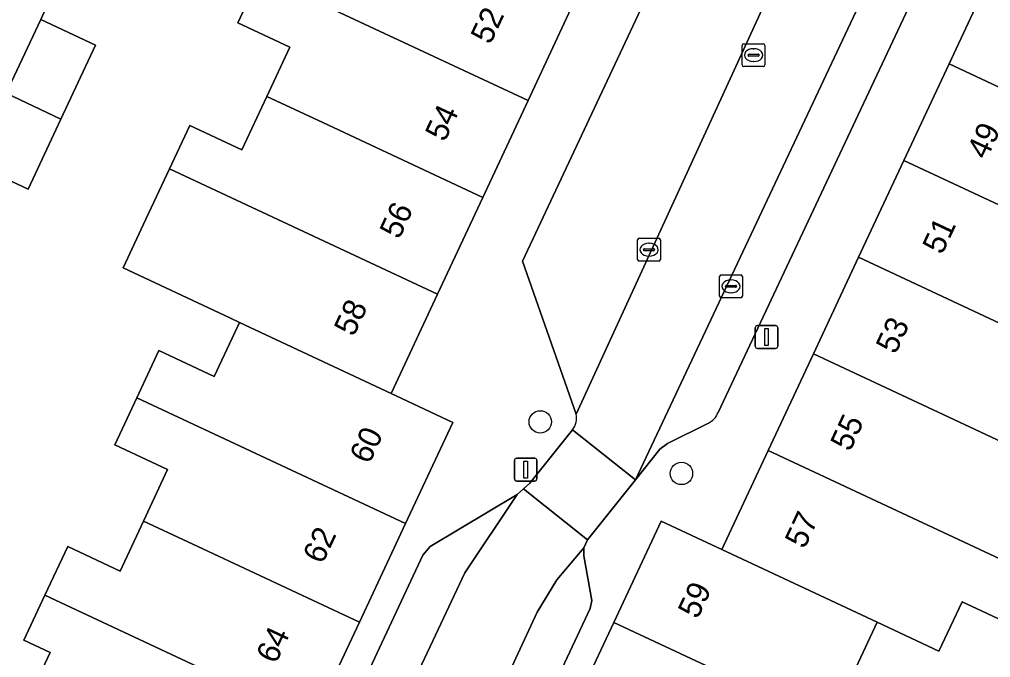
# Model space of a CAD drawing. Extents: x 159817 to 160765, y 380688 to 381638.
# Drawn here: x 160172.67 to 160215.18, y 381322.59 to 381350.51 of the extents above; entities that cross this region are included whole.
import ezdxf

# ---------------------------------------------------------------- set-up
doc = ezdxf.new("R2010")
doc.units = 0
for name, color, linetype in [('IMGEO_Boom', 7, 'Continuous'), ('IMGEO_Erf', 7, 'Continuous'), ('IMGEO_Kolk', 7, 'Continuous'), ('IMGEO_Lichtmast', 7, 'Continuous'), ('IMGEO_Pand', 7, 'Continuous'), ('IMGEO_Pand_nummerreeks', 7, 'Continuous'), ('IMGEO_Parkeervlak_open', 7, 'Continuous'), ('IMGEO_Rijbaan_lokaal_open', 7, 'Continuous'), ('IMGEO_Rioolput', 7, 'Continuous'), ('IMGEO_Voetpad_halfverhard', 7, 'Continuous'), ('IMGEO_Voetpad_open', 7, 'Continuous')]:
    doc.layers.add(name, color=color, linetype=linetype)

msp = doc.modelspace()

# ---------------------------------------------------------------- linework, layer by layer
at = {"layer": 'IMGEO_Boom'}
for centre in [(160195.472, 381332.904), (160201.652, 381330.647)]:
    msp.add_circle(centre, 0.489, dxfattribs=at)
at = {"layer": 'IMGEO_Erf'}
for points in [[(160172.867, 381320.363), (160174.016, 381322.82), (160172.873, 381323.355), (160173.791, 381325.318), (160174.79, 381327.453), (160177.087, 381326.378), (160178.108, 381328.56), (160179.163, 381330.813), (160176.847, 381331.897), (160177.811, 381333.958), (160178.776, 381336.02), (160181.204, 381334.884), (160182.212, 381337.039), (160182.31, 381337.25), (160181.887, 381337.448), (160177.215, 381339.636), (160178.214, 381341.771), (160179.246, 381343.976), (160180.135, 381345.876), (160182.416, 381344.808), (160183.508, 381347.143), (160184.514, 381349.292), (160182.23, 381350.36), (160183.206, 381352.445)], [(160173.815, 381350.955), (160173.606, 381350.509), (160176.003, 381349.388), (160174.486, 381346.145), (160173.052, 381343.079), (160170.656, 381344.2)], [(160221.551, 381319.898), (160223.126, 381323.297), (160221.799, 381323.908), (160223.382, 381327.324), (160225.567, 381326.311), (160223.986, 381322.901), (160224.219, 381322.793), (160226.75, 381328.25), (160227.194, 381329.201), (160220.101, 381332.522), (160217.888, 381333.558), (160216.902, 381331.452), (160215.838, 381329.177), (160218.095, 381328.121), (160217.18, 381326.166), (160216.161, 381323.99), (160213.937, 381325.03), (160212.924, 381322.868), (160210.219, 381324.135), (160209.096, 381321.736)]]:
    msp.add_lwpolyline(points, dxfattribs=at)
at = {"layer": 'IMGEO_Kolk'}
for p, q in [((160199.733, 381340.01), (160199.733, 381340.862)), ((160199.808, 381340.936), (160200.66, 381340.936)), ((160200.734, 381340.862), (160200.734, 381340.01)), ((160199.992, 381340.43), (160199.992, 381340.442)), ((160200.43, 381340.393), (160200.032, 381340.393)), ((160200.035, 381340.479), (160200.433, 381340.479)), ((160200.221, 381340.716), (160200.246, 381340.716)), ((160200.476, 381340.442), (160200.476, 381340.43)), ((160200.66, 381339.936), (160199.808, 381339.936)), ((160200.244, 381340.156), (160200.219, 381340.156)), ((160203.32, 381338.407), (160203.32, 381339.259)), ((160203.395, 381339.333), (160204.247, 381339.333)), ((160203.808, 381339.113), (160203.833, 381339.113)), ((160204.321, 381339.259), (160204.321, 381338.407)), ((160203.579, 381338.827), (160203.579, 381338.839)), ((160204.017, 381338.79), (160203.619, 381338.79)), ((160203.622, 381338.876), (160204.02, 381338.876)), ((160204.063, 381338.839), (160204.063, 381338.827)), ((160204.247, 381338.333), (160203.395, 381338.333)), ((160203.831, 381338.553), (160203.806, 381338.553))]:
    msp.add_line(p, q, dxfattribs=at)
for points in [[(160199.733, 381340.01), (160199.733, 381340.862)], [(160199.808, 381340.936), (160200.66, 381340.936)], [(160200.734, 381340.862), (160200.734, 381340.01)], [(160200.66, 381339.936), (160199.808, 381339.936)], [(160203.32, 381338.407), (160203.32, 381339.259)], [(160203.395, 381339.333), (160204.247, 381339.333)], [(160204.321, 381339.259), (160204.321, 381338.407)], [(160204.247, 381338.333), (160203.395, 381338.333)]]:
    msp.add_lwpolyline(points, dxfattribs=at)
for centre, radius, start, end in [((160199.81, 381340.86), 0.0765, 91.552, 178.448), ((160199.81, 381340.86), 0.0765, 91.552, 178.448), ((160200.658, 381340.86), 0.0765, 1.552, 88.448), ((160200.658, 381340.86), 0.0765, 1.552, 88.448), ((160200.032, 381340.439), 0.0403, 85.8775, 175.7526), ((160200.029, 381340.429), 0.0366, 178.938, 274.7102), ((160200.433, 381340.436), 0.043, 264.8664, 352.4533), ((160200.437, 381340.441), 0.0386, 1.7309, 96.639), ((160199.81, 381340.012), 0.0765, 181.552, 268.448), ((160199.81, 381340.012), 0.0765, 181.552, 268.448), ((160200.658, 381340.012), 0.0765, 271.552, 358.448), ((160200.658, 381340.012), 0.0765, 271.552, 358.448), ((160203.397, 381339.257), 0.0765, 91.552, 178.448), ((160203.397, 381339.257), 0.0765, 91.552, 178.448), ((160204.245, 381339.257), 0.0765, 1.552, 88.448), ((160204.245, 381339.257), 0.0765, 1.552, 88.448), ((160203.619, 381338.836), 0.0403, 85.8775, 175.7526), ((160203.616, 381338.826), 0.0366, 178.938, 274.7102), ((160204.02, 381338.833), 0.043, 264.8664, 352.4533), ((160204.024, 381338.838), 0.0386, 1.7309, 96.639), ((160203.397, 381338.409), 0.0765, 181.552, 268.448), ((160203.397, 381338.409), 0.0765, 181.552, 268.448), ((160204.245, 381338.409), 0.0765, 271.552, 358.448), ((160204.245, 381338.409), 0.0765, 271.552, 358.448)]:
    msp.add_arc(centre, radius, start, end, dxfattribs=at)
for centre, major_axis, ratio, start_param, end_param in [((160200.22, 381340.436), (-0.387, 0.002), 0.722429, 4.712389, 7.853982), ((160200.245, 381340.436), (-0.39, 0.002), 0.717154, 1.570796, 4.712389), ((160203.807, 381338.833), (-0.387, 0.002), 0.722429, 4.712389, 7.853982), ((160203.832, 381338.833), (-0.39, 0.002), 0.717154, 1.570796, 4.712389)]:
    msp.add_ellipse(centre, major_axis=major_axis, ratio=ratio, start_param=start_param, end_param=end_param, dxfattribs=at)
at = {"layer": 'IMGEO_Lichtmast'}
for p, q in [((160204.879, 381336.215), (160204.879, 381337.015)), ((160204.879, 381337.015), (160204.879, 381336.215)), ((160204.979, 381337.115), (160205.769, 381337.115)), ((160205.769, 381337.115), (160204.979, 381337.115)), ((160205.869, 381337.015), (160205.869, 381336.215)), ((160205.869, 381336.215), (160205.869, 381337.015)), ((160205.769, 381336.115), (160204.979, 381336.115)), ((160204.979, 381336.115), (160205.769, 381336.115)), ((160194.337, 381330.415), (160194.337, 381331.215)), ((160194.337, 381331.215), (160194.337, 381330.415)), ((160194.437, 381331.315), (160195.227, 381331.315)), ((160195.227, 381331.315), (160194.437, 381331.315)), ((160195.327, 381331.215), (160195.327, 381330.415)), ((160195.327, 381330.415), (160195.327, 381331.215)), ((160195.227, 381330.315), (160194.437, 381330.315)), ((160194.437, 381330.315), (160195.227, 381330.315))]:
    msp.add_line(p, q, dxfattribs=at)
for points in [[(160205.299, 381336.99), (160205.449, 381336.99), (160205.449, 381336.24), (160205.299, 381336.24), (160205.299, 381336.99)], [(160194.757, 381331.19), (160194.907, 381331.19), (160194.907, 381330.44), (160194.757, 381330.44), (160194.757, 381331.19)]]:
    msp.add_lwpolyline(points, dxfattribs=at)
for centre, start, end in [((160204.979, 381337.015), 90, 180), ((160204.979, 381337.015), 90, 180), ((160205.769, 381337.015), 0, 90), ((160205.769, 381337.015), 360, 90), ((160204.979, 381336.215), 180, 270), ((160204.979, 381336.215), 180, 270), ((160205.769, 381336.215), 270, 0), ((160205.769, 381336.215), 270, 0), ((160194.437, 381331.215), 90, 180), ((160194.437, 381331.215), 90, 180), ((160195.227, 381331.215), 0, 90), ((160195.227, 381331.215), 360, 90), ((160194.437, 381330.415), 180, 270), ((160194.437, 381330.415), 180, 270), ((160195.227, 381330.415), 270, 0), ((160195.227, 381330.415), 270, 0)]:
    msp.add_arc(centre, 0.1, start, end, dxfattribs=at)
at = {"layer": 'IMGEO_Pand'}
for points in [[(160196.917, 381351.189), (160189.946, 381354.452), (160187.518, 381355.588), (160186.518, 381353.452), (160184.187, 381354.542), (160183.206, 381352.445), (160194.936, 381346.956)], [(160213.366, 381348.573), (160225.048, 381343.105), (160226.059, 381345.264), (160223.798, 381346.321), (160224.767, 381348.392), (160222.04, 381349.668), (160215.345, 381352.802)], [(160183.508, 381347.143), (160185.948, 381346.001), (160192.955, 381342.722), (160194.936, 381346.956), (160183.206, 381352.445), (160182.23, 381350.36), (160184.514, 381349.292)], [(160176.003, 381349.388), (160173.606, 381350.509), (160172.098, 381347.284), (160174.486, 381346.145)], [(160211.387, 381344.343), (160218.164, 381341.172), (160220.75, 381339.962), (160221.803, 381342.211), (160224.122, 381341.126), (160225.048, 381343.105), (160213.366, 381348.573)], [(160172.098, 381347.284), (160170.656, 381344.2), (160173.052, 381343.079), (160174.486, 381346.145)], [(160179.246, 381343.976), (160190.973, 381338.487), (160192.955, 381342.722), (160185.948, 381346.001), (160183.508, 381347.143), (160182.416, 381344.808), (160180.135, 381345.876)], [(160211.387, 381344.343), (160209.408, 381340.114), (160221.094, 381334.645), (160222.055, 381336.699), (160219.732, 381337.787), (160220.75, 381339.962), (160218.164, 381341.172)], [(160179.246, 381343.976), (160178.214, 381341.771), (160177.215, 381339.636), (160181.887, 381337.448), (160182.31, 381337.25), (160188.941, 381334.144), (160190.973, 381338.487)], [(160209.408, 381340.114), (160207.429, 381335.885), (160214.254, 381332.691), (160216.902, 381331.452), (160217.888, 381333.558), (160220.101, 381332.522), (160221.051, 381334.554), (160221.094, 381334.645)], [(160182.31, 381337.25), (160182.212, 381337.039), (160181.204, 381334.884), (160178.776, 381336.02), (160177.811, 381333.958), (160189.573, 381328.457), (160191.642, 381332.878), (160188.941, 381334.144)], [(160217.18, 381326.166), (160218.095, 381328.121), (160215.838, 381329.177), (160216.902, 381331.452), (160214.254, 381332.691), (160207.429, 381335.885), (160205.45, 381331.655)], [(160187.554, 381324.142), (160189.573, 381328.457), (160177.811, 381333.958), (160176.847, 381331.897), (160179.163, 381330.813), (160178.108, 381328.56), (160180.701, 381327.347)], [(160205.45, 381331.655), (160203.421, 381327.319), (160210.219, 381324.135), (160212.924, 381322.868), (160213.937, 381325.03), (160216.161, 381323.99), (160217.18, 381326.166)], [(160173.791, 381325.318), (160185.534, 381319.826), (160187.554, 381324.142), (160180.701, 381327.347), (160178.108, 381328.56), (160177.087, 381326.378), (160174.79, 381327.453)], [(160203.421, 381327.319), (160200.76, 381328.565), (160198.686, 381324.132), (160210.143, 381318.769), (160210.378, 381318.659), (160211.329, 381320.69), (160209.096, 381321.736), (160210.219, 381324.135)], [(160185.534, 381319.826), (160173.791, 381325.318), (160172.873, 381323.355), (160174.016, 381322.82), (160172.867, 381320.363), (160175.321, 381319.214), (160182.134, 381316.022), (160183.463, 381315.401)], [(160210.378, 381318.659), (160210.143, 381318.769), (160198.686, 381324.132), (160196.663, 381319.809), (160203.273, 381316.715), (160206.109, 381315.388), (160207.155, 381317.624), (160209.402, 381316.572)]]:
    msp.add_lwpolyline(points, close=True, dxfattribs=at)
at = {"layer": 'IMGEO_Parkeervlak_open'}
for points in [[(160208.932, 381360.611), (160206.957, 381366.034), (160194.699, 381339.927), (160197.039, 381333.242)], [(160203.252, 381333.315), (160215.185, 381358.665), (160215.252, 381359.334), (160214.09, 381361.566), (160214.068, 381361.802), (160213.839, 381360.932), (160213.284, 381359.351), (160199.639, 381330.369), (160200.708, 381331.706), (160201.048, 381331.963), (160202.829, 381332.847)], [(160197.039, 381333.242), (160209.453, 381360.273)], [(160176.294, 381296.399), (160176.994, 381294.516), (160177.045, 381294.172), (160192.165, 381326.293), (160194.454, 381329.73), (160190.656, 381327.455), (160190.33, 381327.067), (160176.341, 381297.159)], [(160183.191, 381293.955), (160197.656, 381324.738), (160197.726, 381325.089), (160197.373, 381327.04), (160197.381, 381327.399), (160196.193, 381325.998), (160195.339, 381324.582), (160180.486, 381292.549), (160180.753, 381292.697), (160182.637, 381293.415)]]:
    msp.add_lwpolyline(points, dxfattribs=at)
msp.add_arc((160202.475, 381333.592), 0.825, 295.4195, 340.3631, dxfattribs=at)
at = {"layer": 'IMGEO_Rijbaan_lokaal_open'}
for points in [[(160209.453, 381360.273), (160197.039, 381333.242)], [(160199.639, 381330.369), (160213.284, 381359.351)], [(160196.888, 381332.562), (160199.639, 381330.369)]]:
    msp.add_lwpolyline(points, dxfattribs=at)
for points in [[(160194.732, 381329.969), (160197.544, 381327.742), (160199.639, 381330.369), (160196.888, 381332.562), (160195.021, 381330.217)], [(160194.454, 381329.73), (160192.165, 381326.293), (160177.045, 381294.172), (160176.954, 381293.771), (160180.244, 381292.279), (160180.486, 381292.549), (160195.339, 381324.582), (160196.193, 381325.998), (160197.381, 381327.399), (160197.544, 381327.742), (160194.732, 381329.969)]]:
    msp.add_lwpolyline(points, close=True, dxfattribs=at)
msp.add_arc((160196.224, 381333.066), 0.834, 322.7987, 12.1616, dxfattribs=at)
at = {"layer": 'IMGEO_Rioolput'}
for p, q in [((160204.307, 381348.522), (160204.307, 381349.374)), ((160204.382, 381349.448), (160205.234, 381349.448)), ((160205.308, 381349.374), (160205.308, 381348.522)), ((160204.566, 381348.942), (160204.566, 381348.954)), ((160205.004, 381348.905), (160204.606, 381348.905)), ((160204.609, 381348.991), (160205.007, 381348.991)), ((160204.795, 381349.228), (160204.82, 381349.228)), ((160205.05, 381348.954), (160205.05, 381348.942)), ((160205.234, 381348.448), (160204.382, 381348.448)), ((160204.818, 381348.668), (160204.793, 381348.668))]:
    msp.add_line(p, q, dxfattribs=at)
for points in [[(160204.307, 381348.522), (160204.307, 381349.374)], [(160204.382, 381349.448), (160205.234, 381349.448)], [(160205.308, 381349.374), (160205.308, 381348.522)], [(160205.234, 381348.448), (160204.382, 381348.448)]]:
    msp.add_lwpolyline(points, dxfattribs=at)
for centre, radius, start, end in [((160204.384, 381349.372), 0.0765, 91.552, 178.448), ((160204.384, 381349.372), 0.0765, 91.552, 178.448), ((160205.232, 381349.372), 0.0765, 1.552, 88.448), ((160205.232, 381349.372), 0.0765, 1.552, 88.448), ((160204.606, 381348.951), 0.0403, 85.8775, 175.7526), ((160204.603, 381348.941), 0.0366, 178.938, 274.7102), ((160205.007, 381348.948), 0.043, 264.8664, 352.4533), ((160205.011, 381348.953), 0.0386, 1.7309, 96.639), ((160204.384, 381348.524), 0.0765, 181.552, 268.448), ((160204.384, 381348.524), 0.0765, 181.552, 268.448), ((160205.232, 381348.524), 0.0765, 271.552, 358.448), ((160205.232, 381348.524), 0.0765, 271.552, 358.448)]:
    msp.add_arc(centre, radius, start, end, dxfattribs=at)
for centre, major_axis, ratio, start_param, end_param in [((160204.794, 381348.948), (-0.387, 0.002), 0.722429, 4.712389, 7.853982), ((160204.819, 381348.948), (-0.39, 0.002), 0.717154, 1.570796, 4.712389)]:
    msp.add_ellipse(centre, major_axis=major_axis, ratio=ratio, start_param=start_param, end_param=end_param, dxfattribs=at)
at = {"layer": 'IMGEO_Voetpad_halfverhard'}
msp.add_lwpolyline([(160172.098, 381347.284), (160173.606, 381350.509), (160173.815, 381350.955)], dxfattribs=at)
at = {"layer": 'IMGEO_Voetpad_open'}
for points in [[(160215.179, 381387.898), (160213.096, 381383.444), (160211.011, 381378.985), (160209.956, 381376.73), (160207.872, 381372.274), (160205.787, 381367.816), (160204.893, 381368.234), (160202.861, 381363.891), (160200.88, 381359.658), (160198.899, 381355.424), (160196.917, 381351.189), (160194.936, 381346.956), (160192.955, 381342.722), (160190.973, 381338.487), (160188.941, 381334.144), (160191.642, 381332.878), (160189.573, 381328.457), (160187.554, 381324.142), (160185.534, 381319.826)], [(160196.663, 381319.809), (160198.686, 381324.132), (160200.76, 381328.565), (160203.421, 381327.319), (160205.45, 381331.655), (160207.429, 381335.885), (160209.408, 381340.114), (160211.387, 381344.343), (160213.366, 381348.573), (160215.345, 381352.802), (160217.324, 381357.031), (160219.354, 381361.369), (160218.489, 381361.773), (160220.571, 381366.228), (160222.653, 381370.683), (160223.712, 381372.948), (160225.791, 381377.397)], [(160217.985, 381373.181), (160218.222, 381372.975), (160219.594, 381372.342), (160217.295, 381367.451), (160215.719, 381368.156), (160215.421, 381368.045), (160215.246, 381367.718), (160214.068, 381361.802), (160214.09, 381361.566), (160215.252, 381359.334), (160215.185, 381358.665), (160203.252, 381333.315)], [(160197.039, 381333.242), (160194.699, 381339.927), (160206.957, 381366.034), (160208.932, 381360.611)], [(160202.829, 381332.847), (160201.048, 381331.963), (160200.708, 381331.706), (160199.639, 381330.369), (160197.544, 381327.742), (160197.381, 381327.399), (160197.373, 381327.04), (160197.726, 381325.089), (160197.656, 381324.738), (160183.191, 381293.955)], [(160176.341, 381297.159), (160190.33, 381327.067), (160190.656, 381327.455), (160194.454, 381329.73), (160194.732, 381329.969), (160195.021, 381330.217), (160196.888, 381332.562)]]:
    msp.add_lwpolyline(points, dxfattribs=at)
for centre, radius, start, end in [((160196.224, 381333.066), 0.834, 322.7987, 12.1616), ((160202.475, 381333.592), 0.825, 295.4195, 340.3631)]:
    msp.add_arc(centre, radius, start, end, dxfattribs=at)

# ---------------------------------------------------------------- texts
at = {"layer": 'IMGEO_Pand_nummerreeks'}
for s, rotation, p in [('52', 64.9232, (160193.286, 381349.374)), ('54', 64.9232, (160191.293, 381345.116)), ('49', 64.9237, (160215.004, 381344.334)), ('56', 64.9232, (160189.299, 381340.854)), ('51', 64.9237, (160213.06, 381340.18)), ('58', 64.9218, (160187.305, 381336.595)), ('53', 64.9218, (160211.021, 381335.821)), ('55', 64.9237, (160209.029, 381331.565)), ('60', 64.9218, (160187.988, 381331.016)), ('57', 64.9218, (160207.037, 381327.308)), ('62', 64.921, (160185.941, 381326.641)), ('59', 64.9237, (160202.357, 381324.238)), ('64', 64.921, (160183.898, 381322.275))]:
    msp.add_text(s, height=1, rotation=rotation, dxfattribs=at).set_placement(p)

doc.saveas('drawing.dxf')
